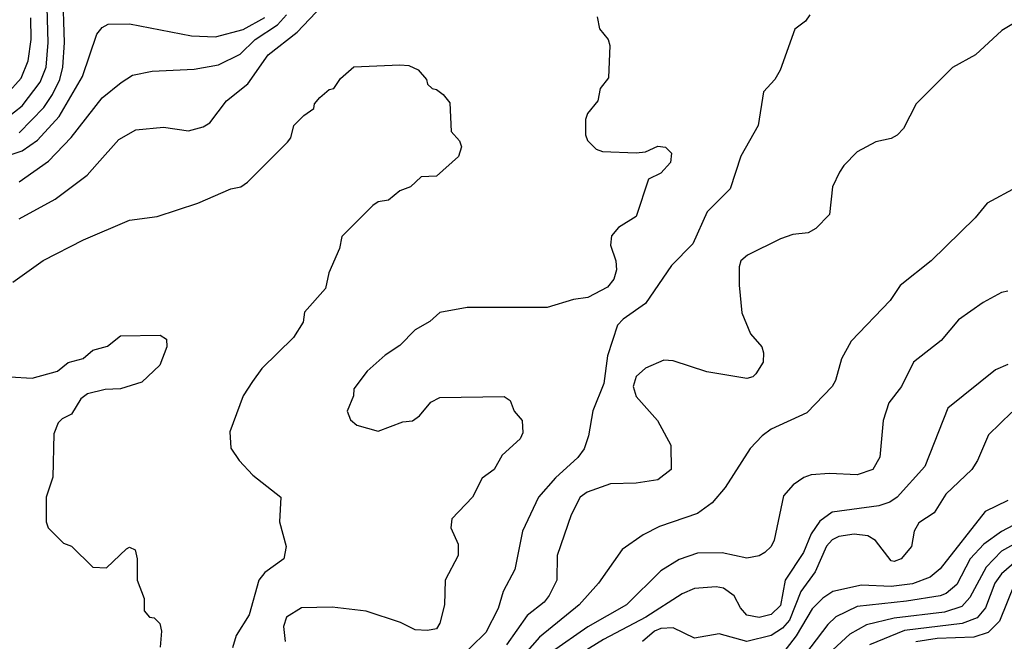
# Model space of a CAD drawing. Extents: x 501367 to 657802, y 482273 to 547541.
# Tile 399 of 656: x 609857 to 613064, y 499786 to 501809. Entities that reach past the tile are written whole.
import ezdxf

# ---------------------------------------------------------------- set-up
doc = ezdxf.new("R2010")
doc.units = 0

msp = doc.modelspace()

# ---------------------------------------------------------------- linework, layer by layer
at = {"layer": '0CON20XD'}
for points in [[(609815, 501490.2), (609865, 501528.7), (609924.2, 501605.8), (609943.1, 501655), (609950, 501735), (609943.3, 501965)], [(609855, 501441.2), (609936, 501524), (609964.3, 501565.7), (609987.9, 501615), (609997.3, 501655), (610003.3, 501735), (609997.3, 501905)], [(609855, 501161.5), (609972.9, 501225), (610076.4, 501303.6), (610109.9, 501340.1), (610180.5, 501419.5), (610235, 501451.4), (610325, 501459.2), (610407.3, 501447.3), (610455, 501460.6), (610476.2, 501473.8), (610530.9, 501545), (610599.8, 501600.2), (610666.1, 501695), (610760.7, 501769.3), (610882.1, 501897.9)], [(609855, 501281.9), (609951.4, 501348.6), (610024.5, 501425.5), (610125.4, 501555), (610187.8, 501605), (610225, 501628.5), (610288.1, 501641.9), (610425, 501648), (610505, 501662.4), (610575, 501697.7), (610624.4, 501745), (610697.1, 501792.9), (610726.3, 501825)], [(612430.8, 501825), (612416, 501805), (612381.3, 501778.7), (612334, 501645), (612316, 501615), (612279.2, 501575), (612262.2, 501465), (612205.3, 501364.7), (612171.5, 501258.5), (612095.7, 501184.3), (612049.9, 501080.1)], [(609795, 501358.8), (609865, 501382.7), (609915, 501417.7), (609985.8, 501494.2), (610061.9, 501625), (610108, 501762), (610125.5, 501784.5), (610145.5, 501794.5), (610215, 501796.2), (610416.6, 501756.6), (610495, 501753.4), (610585, 501777.9), (610655, 501816.2)], [(609815, 501567.4), (609861.4, 501618.6), (609884.4, 501675.6), (609894, 501745), (609893, 501815)], [(611738.3, 501818.3), (611745, 501780), (611773.3, 501745), (611778.8, 501725), (611775, 501620), (611747.5, 501585), (611740, 501545), (611706.4, 501503.6), (611700, 501485), (611700, 501435), (611706.4, 501416.4), (611735, 501387.5), (611755, 501380), (611865, 501376.2), (611895, 501378.8), (611935, 501398), (611960, 501395), (611980, 501375), (611976.7, 501345), (611945, 501310), (611905, 501290), (611865, 501168.8), (611807.5, 501132.5), (611784.3, 501105.7), (611780.8, 501075), (611798.9, 501025), (611800.5, 500995), (611792.2, 500965), (611771.7, 500938.3), (611707.5, 500905), (611661.3, 500898.7), (611575, 500873.1), (611315, 500872.9), (611225, 500856.2), (611193, 500827), (611145, 500800), (611095, 500748.6), (611047, 500717), (610989.2, 500665), (610945, 500607.5), (610943.8, 500585), (610924, 500535), (610935, 500507.5), (610955, 500490), (611025, 500470), (611105, 500500), (611136.2, 500503.8), (611159.5, 500520.5), (611195.8, 500564.2), (611225, 500580), (611435, 500582.5), (611455, 500570), (611467.5, 500535), (611493.3, 500505), (611496.2, 500465), (611486.7, 500445), (611428.3, 500391.7), (611402, 500345), (611363.3, 500316.7), (611331.4, 500255), (611264, 500185), (611260.8, 500155), (611285, 500102.5), (611285.6, 500065), (611243.3, 499985), (611240.5, 499905), (611225.4, 499844.6), (611215, 499826.2), (611185, 499820.8), (611145, 499823.1), (611097.4, 499847.4), (610985, 499884.3), (610875, 499897.1), (610774.5, 499895.5), (610726.2, 499865), (610715.8, 499834.2), (610721.5, 499785)], [(613105, 501803.8), (613055.9, 501774.1), (612970, 501695), (612895, 501653.3), (612776.7, 501535), (612736, 501455), (612715, 501434), (612695, 501422.5), (612645, 501412), (612585, 501378.8), (612541.2, 501335), (612527.3, 501312.7), (612504, 501265), (612494, 501175), (612450.3, 501129.7), (612425, 501115.7), (612375, 501110), (612334.4, 501095.6), (612227.3, 501042.7), (612206.2, 501025), (612200, 501005), (612200, 500945), (612209.2, 500855), (612237.3, 500787.3), (612274, 500745), (612280, 500725), (612278, 500695), (612255, 500656.7), (612245, 500646.7), (612225, 500641.2), (612095, 500662.9), (611985, 500698.6), (611955, 500700.8), (611895, 500675.6), (611865, 500648.1), (611854.8, 500615), (611865, 500582.5), (611934.2, 500505), (611978, 500425), (611979.2, 500345), (611935, 500312.2), (611865, 500300.7), (611781.2, 500298.8), (611705, 500271.3), (611682.3, 500255), (611652.7, 500197.3), (611607.7, 500065), (611606, 499985), (611582, 499935), (611565, 499913.8), (611509.8, 499870.2), (611442.8, 499775)], [(609835.3, 500954.7), (609934.1, 501025.9), (610065, 501092.5), (610215, 501156.5), (610305, 501168.6), (610437.4, 501212.6), (610545, 501258.8), (610577.5, 501265), (610599.5, 501280.5), (610729.5, 501410.5), (610740, 501425), (610750, 501465), (610782.3, 501497.7), (610815, 501520), (610817.5, 501535), (610834.1, 501555.9), (610865, 501582.5), (610880, 501585), (610902.3, 501617.7), (610945, 501656), (611095, 501662.5), (611125, 501660), (611155, 501646.7), (611182.5, 501615), (611185, 501600), (611200, 501585), (611215, 501582.5), (611235.9, 501565.9), (611258.3, 501538.3), (611262.5, 501445), (611290, 501415), (611296.1, 501396.1), (611285.9, 501364.1), (611215, 501300), (611165, 501297.5), (611130, 501265), (611095, 501252.5), (611058.3, 501221.7), (611025, 501216.7), (611007.5, 501205), (610906.4, 501103.6), (610898.8, 501065), (610864, 500985), (610853.3, 500935), (610785, 500857.5), (610780, 500825), (610748.6, 500775), (610646.2, 500673.8), (610615, 500632), (610584.4, 500585), (610542, 500468), (610544.4, 500415), (610571.9, 500375), (610616.6, 500326.6), (610707.5, 500255), (610703.1, 500175), (610724.7, 500095), (610717.1, 500055), (610655, 500010.4), (610635.5, 499985), (610605, 499872.5), (610562.4, 499805), (610550, 499765)], [(613105, 501263.8), (613007.5, 501212.5), (612969.2, 501165), (612826, 501025), (612725, 500944), (612692.5, 500895), (612565, 500762.5), (612533.3, 500705), (612514.4, 500635), (612503.3, 500615), (612420.3, 500529.7), (612305, 500477.1), (612275.5, 500455), (612235.9, 500414.1), (612155, 500286.9), (612112.8, 500237.3), (612065, 500202.5), (611940.4, 500159.6), (611887.7, 500132.3), (611819.4, 500085), (611742.5, 499975), (611679.7, 499905), (611550.2, 499799.8), (611437.8, 499672.2)], [(612049.9, 501080.1), (611980.3, 501009.7), (611895, 500885.3), (611822.4, 500835), (611804.2, 500815), (611771.5, 500715), (611760, 500625), (611723.5, 500536.5), (611709.7, 500455), (611695, 500412.9), (611675.2, 500384.8), (611602.1, 500317.9), (611547.1, 500255), (611494.6, 500145), (611469.8, 500020.2), (611432, 499948), (611415, 499892.9), (611375.3, 499815), (611228.7, 499671.3)], [(613075, 500925.7), (613055, 500921.4), (612995, 500889.2), (612915, 500832.5), (612858.6, 500765), (612767.8, 500695), (612728.8, 500615), (612688.1, 500561.9), (612669.6, 500505), (612658.9, 500385), (612635.6, 500345), (612585, 500327.7), (612495, 500331.8), (612435, 500327.8), (612410.6, 500319.4), (612376, 500295), (612345, 500260), (612314.4, 500115), (612305, 500094.3), (612284, 500075), (612265, 500064.6), (612225, 500056.9), (612145, 500074.6), (612065, 500072.7), (612005, 500052), (611945, 500015.4), (611833.1, 499905), (611707.3, 499832.7), (611589.3, 499750.7)], [(609825, 500646.9), (609897.5, 500642.5), (609980, 500665), (610015, 500693.3), (610063.6, 500706.4), (610095, 500733.3), (610143.6, 500746.4), (610185, 500780), (610315, 500782.5), (610335, 500770), (610336.7, 500745), (610313.8, 500685), (610255, 500630), (610185, 500607.5), (610135, 500605.8), (610078.3, 500591.7), (610056.7, 500575), (610026.2, 500525), (609995, 500510), (609982.7, 500497.3), (609968.6, 500461.4), (609965, 500320), (609943.8, 500255), (609943.8, 500175), (609950, 500155), (610000, 500105), (610025.9, 500095.9), (610095, 500027.5), (610140, 500025), (610205, 500086.7), (610215, 500092.5), (610233.6, 500083.6), (610240, 500055), (610240, 499985), (610262.5, 499925), (610262.5, 499885), (610280, 499865), (610295, 499862.5), (610313.8, 499843.8), (610319.5, 499819.5), (610315, 499767.5)], [(613075, 500687.1), (613035, 500670), (612879.4, 500545), (612804.5, 500355), (612715, 500255.3), (612691, 500239), (612655, 500227.5), (612503.3, 500206.7), (612462.8, 500177.2), (612434.6, 500135.4), (612410, 500075), (612350.4, 499985), (612335, 499902.9), (612305, 499873.5), (612265, 499863.2), (612225, 499871.6), (612205, 499894.7), (612184.2, 499934.2), (612149.5, 499959.5), (612125, 499963.1), (612055, 499957.6), (612015, 499941), (611895.9, 499865), (611758, 499792), (611690.1, 499749.9)], [(613088.3, 500531.7), (613012, 500458), (612976.8, 500375), (612957.9, 500345), (612873.2, 500265), (612835, 500204), (612785, 500172), (612770.6, 500145), (612761.9, 500095), (612727.5, 500055), (612705, 500045.8), (612695, 500048.1), (612644.2, 500114.2), (612619.7, 500129.7), (612575, 500134.8), (612525, 500126.9), (612503.1, 500116.9), (612485, 500095.3), (612448.2, 500011.8), (612401.3, 499948.7), (612363.8, 499855), (612341.1, 499828.9), (612305, 499805.2), (612225, 499785.6), (612135, 499810), (612055, 499796.7), (611985, 499829.8), (611945, 499827.4), (611925, 499818.7), (611885.3, 499785)], [(613075, 500244.2), (613001.7, 500208.3), (612855, 500022.5), (612822.7, 499995), (612765, 499973.1), (612695, 499964.3), (612598.6, 499968.6), (612505, 499948.5), (612473.1, 499926.9), (612438.4, 499891.6), (612386.3, 499803.7), (612335, 499738.1)], [(613150.8, 500195), (613055, 500143.8), (612997.3, 500102.7), (612952.3, 500055), (612908.7, 499971.3), (612875, 499942.1), (612855, 499933.6), (612745, 499916.7), (612585, 499899.8), (612515, 499865.7), (612489.5, 499840.5), (612378.9, 499695)], [(613135, 500123.8), (613055, 500079), (613005, 500027.1), (612951.5, 499928.5), (612925, 499899.8), (612869.3, 499880.7), (612705, 499860.9), (612615, 499839.2), (612560.4, 499809.6), (612505, 499758)], [(613111.6, 500055), (613054.4, 500005.6), (613033.4, 499975), (613002.5, 499895), (612975, 499862.3), (612926.1, 499843.9), (612738.7, 499821.3), (612625.3, 499775)], [(613098.4, 499975), (613048, 499852), (613010.9, 499815), (612965, 499799.2), (612845, 499794.7), (612775.5, 499784.5)]]:
    msp.add_lwpolyline(points, dxfattribs=at)

doc.saveas('drawing.dxf')
